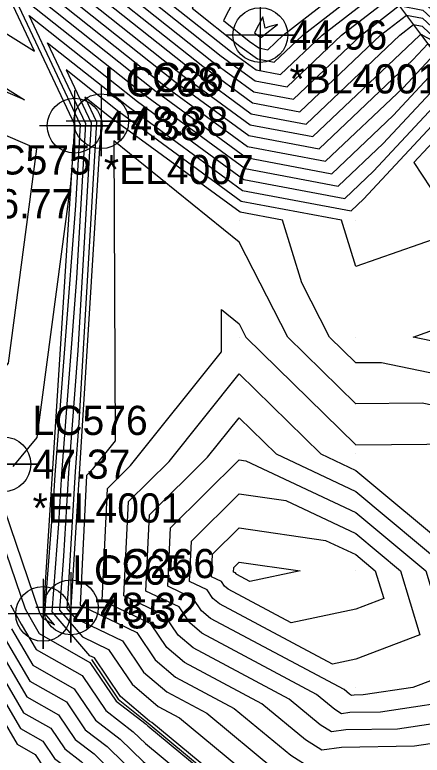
# Model space of a CAD drawing. Extents: x 2188792 to 2191981, y 386090 to 389710.
# Drawn here: x 2190370.9 to 2190405.8, y 387744.4 to 387807.8 of the extents above; entities that cross this region are included whole.
import ezdxf

# ---------------------------------------------------------------- set-up
doc = ezdxf.new("R2010")
doc.units = 0
for name, color, linetype in [('DTM Contours Major', 7, 'Continuous'), ('DTM Contours Minor', 7, 'Continuous'), ('Exist DTM Breakline', 7, 'Continuous'), ('Exist DTM Breakline Cogo Elevation', 7, 'Continuous'), ('Exist DTM Breakline Cogo Number', 7, 'Continuous'), ('Exist DTM Breakline Cogo Point CELL', 7, 'Continuous'), ('Exist DTM Breakline Underwater', 7, 'Continuous'), ('Exist DTM Breakline Underwater Cogo Comment', 7, 'Continuous'), ('Exist DTM Breakline Underwater Cogo Elevation', 7, 'Continuous'), ('Exist DTM Breakline Underwater Cogo Number', 7, 'Continuous'), ('Exist DTM Breakline Underwater Cogo Point CELL', 7, 'Continuous'), ('Exist DTM QL2 LIDAR Elevation Point', 7, 'Continuous'), ('Exist DTM Regular Point Underwater CELL', 7, 'Continuous'), ('Exist DTM Regular Point Underwater Cogo Comment', 7, 'Continuous'), ('Exist DTM Regular Point Underwater Cogo Elevation', 7, 'Continuous'), ('Exist DTM Regular Point Underwater Cogo Number', 7, 'Continuous'), ('PH Exist DTM Breakline', 7, 'Continuous')]:
    doc.layers.add(name, color=color, linetype=linetype)

msp = doc.modelspace()

# ---------------------------------------------------------------- linework, layer by layer
at = {"layer": 'DTM Contours Major'}
for points in [[(2190368.661, 387822.561), (2190381.684, 387818.434), (2190378.11, 387811.526), (2190387.825, 387803.8), (2190391.404, 387801.18), (2190394.799, 387800.539), (2190400.582, 387806.023), (2190403.856, 387808.567), (2190405.876, 387808.182), (2190407.64, 387806.553), (2190412.463, 387803.987), (2190415.7, 387803.671), (2190418.133, 387799.984), (2190421.546, 387791.728), (2190423.446, 387787.958), (2190424.242, 387784.189), (2190428.271, 387779.848), (2190430.571, 387773.554), (2190434.048, 387769.744), (2190437.154, 387767.102), (2190439.229, 387764.872), (2190441.582, 387763.736)], [(2190367.4, 387814.71), (2190383.835, 387801.64), (2190390.867, 387796.491), (2190397.538, 387795.231), (2190404.177, 387801.528), (2190406.926, 387804.474), (2190411.333, 387802.129), (2190412.99, 387801.968), (2190416.353, 387796.871), (2190418.1, 387792.644), (2190420.801, 387787.285), (2190421.932, 387781.927), (2190423.688, 387780.035), (2190426.908, 387771.223), (2190428.407, 387769.581), (2190434.457, 387764.436), (2190438.497, 387760.091), (2190443.079, 387757.879)], [(2190393.422, 387806.939), (2190392.766, 387806.776), (2190392.37, 387806.641), (2190392.186, 387807.609), (2190391.474, 387806.232), (2190391.815, 387805.961), (2190391.94, 387805.869), (2190392.06, 387805.846), (2190392.263, 387806.039), (2190393.422, 387806.939)], [(2190407.321, 387788.724), (2190400.146, 387786.232), (2190398.923, 387790.18), (2190390.33, 387791.802), (2190379.846, 387799.48), (2190375.349, 387803.055), (2190377.484, 387798.52), (2190376.332, 387779.039), (2190375.537, 387768.571), (2190375.12, 387761.427), (2190374.764, 387756.815), (2190376.744, 387754.509), (2190378.965, 387753.445), (2190380.983, 387750.459), (2190383.211, 387748.558), (2190385.035, 387747.586), (2190392.041, 387741.782)], [(2190409.996, 387800.381), (2190405.105, 387795.139), (2190407.256, 387791.878)], [(2190417.557, 387777.589), (2190405.053, 387780.179), (2190418.488, 387785.036)], [(2190399.633, 387748.039), (2190398.922, 387747.938), (2190398.341, 387748.307), (2190396.781, 387749.599), (2190386.956, 387754.833), (2190385.931, 387755.708), (2190385.003, 387757.081), (2190382.162, 387758.442), (2190382.481, 387764.969), (2190387.431, 387769.889), (2190390.145, 387773.283), (2190393.315, 387770.178), (2190400.146, 387766.966), (2190408.277, 387760.177), (2190410.147, 387754.029), (2190411.668, 387750.176), (2190410.147, 387749.267), (2190402.235, 387748.086), (2190399.633, 387748.039)], [(2190370.59, 387757.261), (2190371.505, 387755.597), (2190372.766, 387753.443), (2190376.701, 387751.211), (2190378.733, 387748.205), (2190381.084, 387746.402), (2190382.129, 387745.378), (2190389.526, 387739.25)], [(2190367.36, 387753.62), (2190371.428, 387746.674), (2190373.355, 387745.581), (2190374.351, 387744.108), (2190375.502, 387743.225), (2190381.128, 387737.713), (2190384.795, 387734.674), (2190386.223, 387733.875), (2190386.209, 387732.12), (2190391.563, 387723.525), (2190393.489, 387723.517), (2190392.151, 387719.84), (2190393.142, 387711.849), (2190393.192, 387710.273), (2190393.235, 387708.893), (2190393.679, 387698.417), (2190393.693, 387697.976), (2190395.001, 387691.69), (2190395.114, 387691.23), (2190396.418, 387684.962), (2190398.106, 387680.189), (2190398.484, 387679.613), (2190401.033, 387671.799)]]:
    msp.add_lwpolyline(points, dxfattribs=at)
at = {"layer": 'DTM Contours Minor'}
for points in [[(2190370.203, 387826.947), (2190392.152, 387819.992), (2190386.128, 387808.35), (2190390.219, 387805.097), (2190391.726, 387803.993), (2190393.155, 387803.723), (2190395.59, 387806.033), (2190402.014, 387811.022), (2190405.977, 387810.267), (2190409.438, 387807.072), (2190413.142, 387805.102), (2190417.327, 387804.694), (2190419.201, 387801.852), (2190423.614, 387791.179), (2190425.034, 387788.362), (2190425.628, 387785.546), (2190431.021, 387779.736), (2190432.769, 387774.953), (2190437.433, 387769.843), (2190438.773, 387768.703), (2190439.669, 387767.74), (2190440.684, 387767.25)], [(2190369.689, 387825.485), (2190388.663, 387819.472), (2190383.455, 387809.409), (2190389.421, 387804.664), (2190391.618, 387803.055), (2190393.703, 387802.662), (2190397.254, 387806.03), (2190402.628, 387810.204), (2190405.943, 387809.572), (2190408.839, 387806.899), (2190412.915, 387804.73), (2190416.784, 387804.353), (2190418.845, 387801.229), (2190422.925, 387791.362), (2190424.505, 387788.228), (2190425.166, 387785.094), (2190430.104, 387779.773), (2190432.036, 387774.487), (2190436.304, 387769.81), (2190438.234, 387768.169), (2190439.522, 387766.784), (2190440.983, 387766.078)], [(2190369.175, 387824.023), (2190385.173, 387818.953), (2190380.783, 387810.467), (2190388.623, 387804.232), (2190391.511, 387802.118), (2190394.251, 387801.6), (2190398.918, 387806.027), (2190403.242, 387809.385), (2190405.91, 387808.877), (2190408.24, 387806.726), (2190412.689, 387804.359), (2190416.242, 387804.012), (2190418.489, 387800.607), (2190422.236, 387791.545), (2190423.975, 387788.093), (2190424.704, 387784.642), (2190429.188, 387779.811), (2190431.304, 387774.02), (2190435.176, 387769.777), (2190437.694, 387767.636), (2190439.376, 387765.828), (2190441.283, 387764.907)], [(2190368.146, 387821.099), (2190378.195, 387817.915), (2190375.437, 387812.585), (2190387.027, 387803.368), (2190391.296, 387800.242), (2190395.347, 387799.477), (2190402.246, 387806.02), (2190404.47, 387807.748), (2190405.842, 387807.487), (2190407.041, 387806.38), (2190412.237, 387803.615), (2190415.158, 387803.331), (2190417.777, 387799.361), (2190420.857, 387791.911), (2190422.917, 387787.824), (2190423.78, 387783.737), (2190427.355, 387779.885), (2190429.838, 387773.088), (2190432.92, 387769.712), (2190436.615, 387766.569), (2190439.083, 387763.916), (2190441.882, 387762.564)], [(2190367.632, 387819.637), (2190374.706, 387817.396), (2190372.764, 387813.644), (2190386.229, 387802.936), (2190391.189, 387799.304), (2190395.895, 387798.416), (2190403.909, 387806.017), (2190405.084, 387806.93), (2190405.808, 387806.791), (2190406.441, 387806.207), (2190412.011, 387803.244), (2190414.616, 387802.99), (2190417.421, 387798.739), (2190420.168, 387792.095), (2190422.388, 387787.689), (2190423.318, 387783.284), (2190426.438, 387779.923), (2190429.106, 387772.622), (2190431.792, 387769.679), (2190436.075, 387766.036), (2190438.937, 387762.959), (2190442.181, 387761.393)], [(2190367.118, 387818.175), (2190371.216, 387816.877), (2190370.092, 387814.703), (2190385.431, 387802.504), (2190391.082, 387798.366), (2190396.443, 387797.354), (2190405.573, 387806.014), (2190405.698, 387806.111), (2190405.775, 387806.096), (2190405.842, 387806.034), (2190411.785, 387802.872), (2190414.074, 387802.649), (2190417.065, 387798.116), (2190419.479, 387792.278), (2190421.859, 387787.555), (2190422.856, 387782.832), (2190425.522, 387779.96), (2190428.373, 387772.155), (2190430.664, 387769.646), (2190435.536, 387765.502), (2190438.79, 387762.003), (2190442.48, 387760.222)], [(2190393.427, 387816.232), (2190388.801, 387807.291), (2190391.017, 387805.529), (2190391.833, 387804.931), (2190392.608, 387804.785), (2190393.927, 387806.036), (2190401.4, 387811.841)], [(2190367.419, 387815.762), (2190384.633, 387802.072), (2190390.974, 387797.429), (2190396.99, 387796.293), (2190405.024, 387803.912), (2190406.312, 387805.292), (2190411.559, 387802.501), (2190413.532, 387802.308), (2190416.709, 387797.494), (2190418.789, 387792.461), (2190421.33, 387787.42), (2190422.394, 387782.379), (2190424.605, 387779.997), (2190427.641, 387771.689), (2190429.535, 387769.613), (2190434.996, 387764.969), (2190438.644, 387761.047), (2190442.78, 387759.051)], [(2190360.112, 387812.518), (2190372.628, 387804.65), (2190368.99, 387812.379), (2190383.037, 387801.208), (2190390.76, 387795.553), (2190398.086, 387794.17), (2190403.33, 387799.143), (2190407.54, 387803.655), (2190411.106, 387801.758), (2190412.448, 387801.627), (2190415.997, 387796.248), (2190417.411, 387792.828), (2190420.272, 387787.151), (2190421.47, 387781.474), (2190422.772, 387780.072), (2190426.176, 387770.757), (2190427.279, 387769.548), (2190433.917, 387763.902), (2190438.351, 387759.135), (2190443.379, 387756.708)], [(2190356.23, 387810.273), (2190371.781, 387800.497), (2190355.846, 387807.322)], [(2190370.794, 387769.113), (2190372.874, 387771.585), (2190375.747, 387793.29), (2190376.078, 387797.647), (2190376.116, 387798.287), (2190370.58, 387810.048), (2190382.239, 387800.776), (2190390.652, 387794.615), (2190398.634, 387793.108), (2190402.483, 387796.759), (2190408.154, 387802.837), (2190410.88, 387801.386), (2190411.906, 387801.286), (2190415.64, 387795.626), (2190416.722, 387793.011), (2190419.743, 387787.016), (2190421.008, 387781.022), (2190421.855, 387780.109), (2190425.443, 387770.29), (2190426.151, 387769.515), (2190433.377, 387763.369), (2190438.205, 387758.179), (2190443.678, 387755.537)], [(2190369.013, 387768.416), (2190373.062, 387756.571), (2190373.163, 387756.388), (2190373.302, 387756.151), (2190374.352, 387755.555), (2190373.522, 387756.522), (2190374.328, 387766.981), (2190374.41, 387768.387), (2190376.162, 387791.444), (2190376.572, 387798.365), (2190372.169, 387807.717), (2190381.441, 387800.344), (2190390.545, 387793.678), (2190399.182, 387792.047), (2190401.636, 387794.374), (2190408.768, 387802.018)], [(2190390.781, 387740.477), (2190382.686, 387747.183), (2190382.462, 387747.303), (2190379.994, 387749.409), (2190377.757, 387752.718), (2190377.378, 387752.9), (2190374.143, 387756.669), (2190374.724, 387764.204), (2190374.973, 387768.479), (2190376.247, 387785.241), (2190377.028, 387798.442), (2190373.759, 387805.386), (2190380.643, 387799.912), (2190390.438, 387792.74), (2190399.73, 387790.985), (2190400.788, 387791.99), (2190409.382, 387801.2)], [(2190368.56, 387775.751), (2190370.404, 387777.943), (2190372.835, 387796.31), (2190358.785, 387802.328), (2190361.177, 387785.245), (2190368.56, 387775.751)], [(2190415.278, 387775.309), (2190402.333, 387777.991), (2190400.146, 387777.966), (2190397.889, 387780.179), (2190395.511, 387784.814), (2190393.849, 387790.18), (2190390.223, 387790.864), (2190379.048, 387799.048), (2190376.939, 387800.724), (2190377.94, 387798.598), (2190376.417, 387772.836), (2190376.1, 387768.663), (2190375.516, 387758.649), (2190375.386, 387756.962), (2190376.11, 387756.118), (2190380.172, 387754.173), (2190381.973, 387751.509), (2190383.96, 387749.813), (2190387.384, 387747.988), (2190393.301, 387743.087)], [(2190430.68, 387760.702), (2190428.737, 387762.354), (2190415.731, 387763.882), (2190414.069, 387769.976), (2190412.999, 387773.03), (2190405.804, 387774.521), (2190400.146, 387774.456), (2190394.311, 387780.179), (2190390.145, 387788.297), (2190379.42, 387796.978), (2190379.543, 387771.296), (2190377.58, 387768.842), (2190377.08, 387768.345), (2190376.537, 387757.219), (2190381.38, 387754.9), (2190382.963, 387752.558), (2190384.709, 387751.068), (2190389.733, 387748.391), (2190394.561, 387744.392), (2190396.359, 387743.251)], [(2190398.916, 387745.055), (2190397.214, 387744.814), (2190395.821, 387745.697), (2190392.082, 387748.794), (2190385.458, 387752.323), (2190383.952, 387753.608), (2190382.588, 387755.627), (2190378.412, 387757.627), (2190378.88, 387767.219), (2190380.864, 387769.191), (2190388.647, 387778.924), (2190388.63, 387782.552), (2190390.145, 387781.326), (2190390.733, 387780.179), (2190400.146, 387770.946), (2190409.274, 387771.051)], [(2190399.274, 387746.547), (2190398.068, 387746.376), (2190397.081, 387747.002), (2190394.431, 387749.196), (2190386.207, 387753.578), (2190384.942, 387754.658), (2190383.795, 387756.354), (2190380.287, 387758.034), (2190380.68, 387766.094), (2190384.147, 387769.54), (2190390.145, 387777.04), (2190397.15, 387770.178), (2190400.146, 387768.77), (2190408.677, 387761.646), (2190410.147, 387761.7), (2190410.498, 387760.41), (2190412.486, 387760.177), (2190410.77, 387759.554), (2190414.471, 387750.176), (2190410.147, 387747.59), (2190403.694, 387746.628), (2190399.274, 387746.547)], [(2190399.991, 387749.531), (2190399.776, 387749.5), (2190399.601, 387749.612), (2190399.13, 387750.002), (2190387.705, 387756.088), (2190386.921, 387756.757), (2190386.211, 387757.808), (2190384.037, 387758.849), (2190384.281, 387763.843), (2190390.145, 387769.672), (2190390.735, 387769.587), (2190400.146, 387765.163), (2190406.118, 387760.177), (2190408.727, 387751.596), (2190405.006, 387750.176), (2190400.776, 387749.545), (2190399.991, 387749.531)], [(2190368.164, 387767.627), (2190371.826, 387756.916), (2190372.334, 387755.992), (2190373.034, 387754.797), (2190377.371, 387752.337), (2190379.61, 387749.024), (2190382.2, 387747.037), (2190382.329, 387746.911), (2190390.472, 387740.166)], [(2190387.911, 387757.807), (2190387.418, 387758.535), (2190385.912, 387759.257), (2190386.081, 387762.718), (2190390.145, 387766.757), (2190394.138, 387766.185), (2190400.146, 387763.36), (2190403.958, 387760.177), (2190405.624, 387754.699), (2190400.146, 387752.609), (2190398.136, 387752.185), (2190388.454, 387757.344), (2190387.911, 387757.807)], [(2190388.9, 387758.857), (2190388.626, 387759.263), (2190387.787, 387759.664), (2190387.881, 387761.592), (2190390.145, 387763.842), (2190397.541, 387762.782), (2190400.146, 387761.557), (2190401.799, 387760.177), (2190402.521, 387757.802), (2190400.146, 387756.895), (2190394.596, 387755.725), (2190389.203, 387758.599), (2190388.9, 387758.857)], [(2190389.89, 387759.907), (2190389.834, 387759.99), (2190389.662, 387760.072), (2190389.681, 387760.467), (2190390.145, 387760.927), (2190395.379, 387760.177), (2190391.056, 387759.265), (2190389.952, 387759.854), (2190389.89, 387759.907)], [(2190369.847, 387754.806), (2190372.231, 387750.735), (2190375.363, 387748.959), (2190376.98, 387746.566), (2190378.851, 387745.131), (2190381.728, 387742.312), (2190387.634, 387737.42), (2190389.932, 387736.133), (2190389.91, 387733.307), (2190393.359, 387727.769), (2190397.722, 387727.751), (2190394.691, 387719.417), (2190395.469, 387713.15), (2190395.557, 387710.351), (2190395.634, 387707.9), (2190395.997, 387699.337), (2190396.05, 387697.682), (2190397.137, 387692.461), (2190397.548, 387690.778), (2190398.626, 387685.596), (2190400.022, 387681.649), (2190401.287, 387679.719), (2190403.263, 387673.66)], [(2190370.676, 387755.202), (2190372.499, 387752.089), (2190376.032, 387750.085), (2190377.857, 387747.386), (2190379.967, 387745.767), (2190381.928, 387743.845), (2190388.58, 387738.335), (2190391.168, 387736.886), (2190391.143, 387733.702), (2190393.958, 387729.184), (2190399.134, 387729.162), (2190395.538, 387719.277), (2190396.244, 387713.584), (2190396.345, 387710.377), (2190396.433, 387707.569), (2190396.769, 387699.643), (2190396.836, 387697.584), (2190397.849, 387692.718), (2190398.359, 387690.627), (2190399.362, 387685.807), (2190400.661, 387682.135), (2190402.221, 387679.755), (2190404.007, 387674.28)], [(2190369.018, 387754.411), (2190371.963, 387749.382), (2190374.694, 387747.833), (2190376.104, 387745.747), (2190377.735, 387744.496), (2190381.528, 387740.779), (2190386.687, 387736.505), (2190388.695, 387735.381), (2190388.676, 387732.911), (2190392.761, 387726.355), (2190396.311, 387726.34), (2190393.844, 387719.558), (2190394.693, 387712.717), (2190394.769, 387710.325), (2190394.834, 387708.231), (2190395.224, 387699.03), (2190395.265, 387697.78), (2190396.425, 387692.204), (2190396.736, 387690.928), (2190397.89, 387685.385), (2190399.384, 387681.162), (2190400.353, 387679.684), (2190402.52, 387673.04)], [(2190368.189, 387754.015), (2190371.696, 387748.028), (2190374.024, 387746.707), (2190375.227, 387744.928), (2190376.618, 387743.861), (2190381.328, 387739.246), (2190385.741, 387735.589), (2190387.459, 387734.628), (2190387.443, 387732.515), (2190392.162, 387724.94), (2190394.9, 387724.928), (2190392.998, 387719.699), (2190393.918, 387712.283), (2190393.98, 387710.299), (2190394.035, 387708.562), (2190394.452, 387698.723), (2190394.479, 387697.878), (2190395.713, 387691.947), (2190395.925, 387691.079), (2190397.154, 387685.173), (2190398.745, 387680.675), (2190399.418, 387679.648), (2190401.777, 387672.419)], [(2190366.531, 387753.224), (2190371.16, 387745.32), (2190372.686, 387744.455), (2190373.474, 387743.289), (2190374.385, 387742.59), (2190380.928, 387736.179), (2190383.849, 387733.759), (2190384.986, 387733.122), (2190384.975, 387731.724), (2190390.965, 387722.111), (2190392.077, 387722.106), (2190391.304, 387719.98), (2190392.367, 387711.415), (2190392.404, 387710.247), (2190392.436, 387709.224), (2190392.907, 387698.11), (2190392.908, 387698.074), (2190394.29, 387691.432), (2190394.302, 387691.38), (2190395.682, 387684.751), (2190397.468, 387679.702), (2190397.55, 387679.577), (2190400.29, 387671.179)], [(2190410.147, 387745.914), (2190405.152, 387745.169), (2190398.916, 387745.055)]]:
    msp.add_lwpolyline(points, dxfattribs=at)
at = {"layer": 'Exist DTM Breakline'}
msp.add_line((2190378.343, 387798.666), (2190375.744, 387757.047), dxfattribs=at)
at = {"layer": 'Exist DTM Breakline Cogo Point CELL'}
for points in [[(2190378.343, 387801.666), (2190378.343, 387795.666), (2190378.343, 387798.666), (2190381.343, 387798.666), (2190375.343, 387798.666)], [(2190375.744, 387760.047), (2190375.744, 387754.047), (2190375.744, 387757.047), (2190378.744, 387757.047), (2190372.744, 387757.047)]]:
    msp.add_lwpolyline(points, dxfattribs=at)
for centre in [(2190378.343, 387798.666), (2190375.744, 387757.047)]:
    msp.add_circle(centre, 2.344, dxfattribs=at)
at = {"layer": 'Exist DTM Breakline Underwater'}
msp.add_line((2190376.069, 387798.279), (2190373.368, 387756.486), dxfattribs=at)
at = {"layer": 'Exist DTM Breakline Underwater Cogo Point CELL'}
for points in [[(2190376.069, 387801.279), (2190376.069, 387795.279), (2190376.069, 387798.279), (2190379.069, 387798.279), (2190373.069, 387798.279)], [(2190373.368, 387759.486), (2190373.368, 387753.486), (2190373.368, 387756.486), (2190376.368, 387756.486), (2190370.368, 387756.486)]]:
    msp.add_lwpolyline(points, dxfattribs=at)
for centre in [(2190376.069, 387798.279), (2190373.368, 387756.486)]:
    msp.add_circle(centre, 2.344, dxfattribs=at)
at = {"layer": 'Exist DTM QL2 LIDAR Elevation Point'}
for p, q in [((2190390.145, 387790.18), (2190390.145, 387790.18)), ((2190400.146, 387790.18), (2190400.146, 387790.18)), ((2190390.145, 387780.179), (2190390.145, 387780.179)), ((2190400.146, 387780.179), (2190400.146, 387780.179)), ((2190390.145, 387770.178), (2190390.145, 387770.178)), ((2190400.146, 387770.178), (2190400.146, 387770.178)), ((2190390.145, 387760.177), (2190390.145, 387760.177)), ((2190400.146, 387760.177), (2190400.146, 387760.177)), ((2190400.146, 387750.176), (2190400.146, 387750.176))]:
    msp.add_line(p, q, dxfattribs=at)
at = {"layer": 'Exist DTM Regular Point Underwater CELL'}
for points in [[(2190391.96, 387809.039), (2190391.96, 387803.039), (2190391.96, 387806.039), (2190394.96, 387806.039), (2190388.96, 387806.039)], [(2190369.969, 387772.303), (2190369.969, 387766.303), (2190369.969, 387769.303), (2190372.969, 387769.303), (2190366.969, 387769.303)]]:
    msp.add_lwpolyline(points, dxfattribs=at)
for centre in [(2190391.96, 387806.039), (2190369.969, 387769.303)]:
    msp.add_circle(centre, 2.344, dxfattribs=at)
at = {"layer": 'PH Exist DTM Breakline'}
for points in [[(2190399.172, 387816.623), (2190400.487, 387813.83), (2190401.395, 387811.847), (2190405.771, 387806.014), (2190410.147, 387800.181), (2190414.485, 387793.605), (2190417.967, 387786.564), (2190420.147, 387780.179), (2190424.133, 387769.457), (2190430.148, 387760.177)], [(2190377.508, 387752.569), (2190379.79, 387749.193), (2190382.357, 387747.127), (2190390.604, 387740.294), (2190393.733, 387738.448), (2190396.613, 387735.457), (2190400.506, 387730.097)]]:
    msp.add_lwpolyline(points, dxfattribs=at)

# ---------------------------------------------------------------- texts
at = {"layer": 'Exist DTM Breakline Cogo Elevation'}
for s, p in [('48.38', (2190380.843, 387797.416)), ('48.32', (2190378.244, 387755.797))]:
    msp.add_text(s, height=2.5, dxfattribs=at).set_placement(p)
at = {"layer": 'Exist DTM Breakline Cogo Number'}
for s, p in [('LC267', (2190380.843, 387801.166)), ('LC266', (2190378.244, 387759.547))]:
    msp.add_text(s, height=2.5, dxfattribs=at).set_placement(p)
at = {"layer": 'Exist DTM Breakline Underwater Cogo Comment'}
msp.add_text('*EL4007', height=2.5, dxfattribs=at).set_placement((2190378.569, 387793.279))
at = {"layer": 'Exist DTM Breakline Underwater Cogo Elevation'}
for s, p in [('47.38', (2190378.569, 387797.029)), ('47.55', (2190375.868, 387755.236))]:
    msp.add_text(s, height=2.5, dxfattribs=at).set_placement(p)
at = {"layer": 'Exist DTM Breakline Underwater Cogo Number'}
for s, p in [('LC268', (2190378.569, 387800.779)), ('LC265', (2190375.868, 387758.986))]:
    msp.add_text(s, height=2.5, dxfattribs=at).set_placement(p)
at = {"layer": 'Exist DTM Regular Point Underwater Cogo Comment'}
for s, p in [('*BL4001', (2190394.46, 387801.039)), ('*EL4001', (2190372.469, 387764.303))]:
    msp.add_text(s, height=2.5, dxfattribs=at).set_placement(p)
at = {"layer": 'Exist DTM Regular Point Underwater Cogo Elevation'}
for s, p in [('44.96', (2190394.46, 387804.789)), ('46.77', (2190367.598, 387790.35)), ('47.37', (2190372.469, 387768.053))]:
    msp.add_text(s, height=2.5, dxfattribs=at).set_placement(p)
at = {"layer": 'Exist DTM Regular Point Underwater Cogo Number'}
for s, p in [('LC575', (2190367.598, 387794.1)), ('LC576', (2190372.469, 387771.803))]:
    msp.add_text(s, height=2.5, dxfattribs=at).set_placement(p)

doc.saveas('drawing.dxf')
